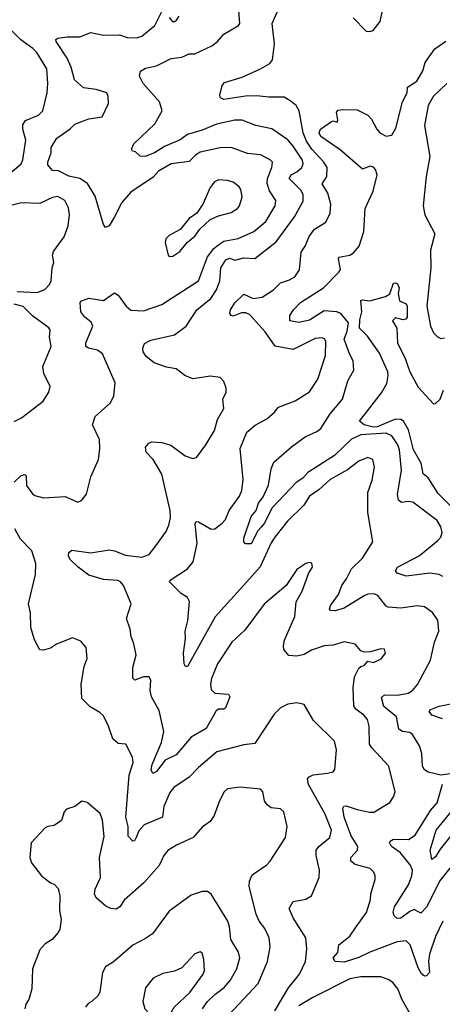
# Model space of a CAD drawing. Extents: x 1550320 to 1685906, y 509093 to 640511.
# Tile 518 of 532: x 1653015 to 1655333, y 611270 to 616665. Entities that reach past the tile are written whole.
import ezdxf

# ---------------------------------------------------------------- set-up
doc = ezdxf.new("R2010")
doc.units = 0

msp = doc.modelspace()

# ---------------------------------------------------------------- linework, layer by layer
at = {"layer": '0CON20XD'}
for points in [[(1652985, 614131.2), (1653022.7, 614167.3), (1653043, 614173), (1653050, 614165), (1653052, 614112), (1653085, 614066.7), (1653098.1, 614058.1), (1653145, 614045.5), (1653265, 614052), (1653335, 614022), (1653355, 614031.2), (1653380.8, 614065), (1653405, 614160), (1653447.8, 614255), (1653455.6, 614315), (1653452.2, 614365), (1653414.3, 614445), (1653429.8, 614490.2), (1653513.8, 614565), (1653531.2, 614605), (1653538.6, 614675), (1653468.9, 614835), (1653442, 614855), (1653393.3, 614865), (1653377.1, 614875), (1653377.9, 614895), (1653415.5, 614985.5), (1653408.1, 615008.1), (1653372, 615035), (1653350.8, 615065), (1653346.7, 615115), (1653353.3, 615125), (1653395, 615140), (1653475, 615127.1), (1653535, 615168.8), (1653555, 615156), (1653600, 615095), (1653625, 615073.3), (1653695, 615070.5), (1653794.7, 615105.3), (1653995, 615234.4), (1654044.7, 615365), (1654079.5, 615410.5), (1654107.3, 615432.7), (1654135, 615450.8), (1654213.8, 615466.2), (1654298.9, 615505), (1654365, 615559.4), (1654415.3, 615645), (1654419.6, 615675), (1654385, 615726.9), (1654372.7, 615767.3), (1654373.8, 615795), (1654398.4, 615855), (1654400.6, 615885), (1654388, 615898), (1654335, 615923.8), (1654265, 615932.5), (1654175, 615965.4), (1654115, 615963.8), (1654005, 615938.5), (1653981.9, 615925), (1653945, 615888.5), (1653845, 615874.5), (1653776.4, 615835), (1653747.1, 615802.9), (1653625, 615720.6), (1653575, 615662.5), (1653534.5, 615585), (1653505, 615536), (1653485, 615526.2), (1653475, 615542.5), (1653428.6, 615698.6), (1653388, 615768), (1653345.6, 615795.6), (1653285, 615808.1), (1653227.2, 615837.2), (1653195, 615838.1), (1653170.3, 615870.3), (1653170, 615885), (1653187.5, 615935), (1653188, 615965), (1653219.4, 616015), (1653292.5, 616067.5), (1653317.5, 616092.5), (1653395, 616121.2), (1653467.5, 616132.5), (1653502, 616205), (1653501.2, 616245), (1653492.5, 616265), (1653435, 616282.9), (1653365, 616291.1), (1653315, 616335.7), (1653296.8, 616405), (1653275.4, 616455), (1653214.4, 616545), (1653214.3, 616555.7), (1653225, 616563.8), (1653275, 616570.9), (1653345, 616570.4), (1653405, 616594.6), (1653475, 616580), (1653562.2, 616582.2), (1653605, 616567.3), (1653655.3, 616564.7), (1653685, 616575.5), (1653756.8, 616633.2), (1653805, 616732)], [(1655375, 612532.5), (1655325, 612526.2), (1655255, 612542.9), (1655235.5, 612555.5), (1655224.4, 612575), (1655220, 612645), (1655207.2, 612687.2), (1655169.3, 612749.3), (1655155, 612759.4), (1655140.7, 612760.7), (1655115, 612764.5), (1655095, 612777.5), (1655080.9, 612845), (1655012.4, 612902.4), (1654998.9, 612951.1), (1655015, 612965.3), (1655086.3, 612963.7), (1655145, 612974.5), (1655169.8, 612990.2), (1655196.9, 613023.1), (1655268.6, 613155), (1655290.6, 613255), (1655314.4, 613315), (1655308.1, 613375), (1655277.9, 613417.9), (1655235, 613448.1), (1655195, 613454.4), (1655105, 613441.2), (1655035, 613447.1), (1655025, 613452), (1654979.7, 613509.7), (1654959.1, 613519.1), (1654925, 613516.8), (1654905, 613508.8), (1654795, 613441.2), (1654745, 613425.6), (1654718.8, 613428.8), (1654713.8, 613435), (1654719.4, 613455), (1654763.5, 613516.5), (1654782.2, 613565), (1654808.9, 613605), (1654835, 613655.8), (1654895.6, 613715), (1654952, 613805), (1654923.5, 613965), (1654923.5, 614075), (1654948.1, 614141.9), (1654960.4, 614215), (1654951.4, 614255), (1654925, 614265.6), (1654875, 614246.5), (1654812, 614198), (1654718.5, 614145), (1654655, 614088.5), (1654605, 614054.4), (1654572.5, 614005), (1654483.2, 613916.8), (1654415, 613830), (1654395, 613799.4), (1654333.2, 613666.8), (1654275, 613601.2), (1654087.2, 613392.8), (1653935, 613122), (1653925, 613121.2), (1653917.5, 613135), (1653913.8, 613193.8), (1653924.5, 613274.5), (1653921.9, 613315), (1653936.7, 613373.3), (1653946.5, 613476.5), (1653935, 613498.9), (1653900.9, 613520.9), (1653836.2, 613585), (1653841.2, 613595), (1653935, 613655.5), (1653966.9, 613695), (1653987.8, 613795), (1653977.9, 613902.1), (1653983.8, 613915), (1653995, 613914.3), (1654065, 613873.3), (1654085, 613875.8), (1654125, 613906.2), (1654143.2, 613926.8), (1654163.1, 613975), (1654221.1, 614055), (1654233.5, 614085), (1654240, 614145), (1654224.3, 614315), (1654260, 614405), (1654306.9, 614443.1), (1654371.1, 614478.9), (1654413.3, 614515), (1654435, 614542.5), (1654525, 614576.7), (1654603.9, 614626.1), (1654650.6, 614695), (1654692.5, 614825), (1654693.1, 614903.1), (1654685.7, 614915.7), (1654671.4, 614921.4), (1654635, 614917.4), (1654515, 614857.3), (1654416.9, 614876.9), (1654361.5, 614955), (1654295, 615027.5), (1654275, 615050.4), (1654255, 615059.1), (1654232, 615058), (1654185, 615040.8), (1654174.1, 615044.1), (1654168, 615055), (1654170.6, 615075), (1654195, 615114.2), (1654245, 615160.8), (1654295, 615136.7), (1654345, 615144.6), (1654406.7, 615185), (1654445.9, 615224.1), (1654495, 615238.9), (1654523.8, 615256.2), (1654549.4, 615295), (1654558.9, 615391.1), (1654581.5, 615425), (1654602.3, 615477.7), (1654632.4, 615517.6), (1654694.3, 615555), (1654717.5, 615605), (1654721.8, 615655), (1654704.5, 615715), (1654674.6, 615765), (1654699.1, 615805), (1654702.1, 615855), (1654683.1, 615885), (1654617.7, 615955), (1654588.6, 615998.6), (1654569, 616045), (1654548.4, 616165), (1654531.2, 616195), (1654503.8, 616216.2), (1654465, 616240.5), (1654380.9, 616240.9), (1654315, 616248.5), (1654254.1, 616245.9), (1654135, 616227.1), (1654116.9, 616236.9), (1654111.9, 616251.9), (1654125.7, 616304.3), (1654139.1, 616320.9), (1654235, 616350), (1654335, 616395.8), (1654387.5, 616425), (1654402.3, 616445), (1654413, 616533), (1654400.3, 616645), (1654440, 616735)], [(1655334.7, 611725.3), (1655295, 611642), (1655262.1, 611545), (1655256.9, 611505), (1655261.8, 611445), (1655245, 611426.7), (1655235, 611424.5), (1655218, 611438), (1655200.9, 611470.9), (1655157.1, 611597.1), (1655135, 611617.8), (1655085, 611612.3), (1654935, 611556.5), (1654875, 611526), (1654795, 611501.6), (1654745, 611505.5), (1654733.5, 611525), (1654759.2, 611555), (1654765, 611596), (1654825, 611642.9), (1654860.9, 611695), (1654916.9, 611773.1), (1654939.4, 611845), (1654940.6, 611875), (1654964.3, 611955), (1654964.3, 611975), (1654958, 611995), (1654936.2, 612015), (1654855, 612036.9), (1654830.8, 612055), (1654830.8, 612075), (1654866.7, 612115), (1654868.5, 612135), (1654833.2, 612193.2), (1654794.2, 612295), (1654786.7, 612345), (1654793.3, 612356.7), (1654805, 612357.1), (1654865, 612337.1), (1654935, 612322.5), (1654956.3, 612323.7), (1655044.4, 612375.6), (1655065, 612406.7), (1655074.2, 612435), (1655040, 612575), (1654945.6, 612675), (1654933.3, 612695), (1654932.1, 612795), (1654921.5, 612831.5), (1654903.1, 612855), (1654858.1, 612888.1), (1654846.7, 612905), (1654843.7, 613003.7), (1654850.6, 613065), (1654875, 613111.2), (1654885, 613121.2), (1654905, 613127.5), (1654925, 613150), (1654955, 613142.9), (1654997.3, 613162.7), (1655021.2, 613195), (1655016.1, 613216.1), (1654995, 613218.8), (1654939.3, 613200.7), (1654905, 613200), (1654885, 613207.5), (1654855, 613243.3), (1654795, 613257.1), (1654735, 613237.5), (1654685, 613234.4), (1654615, 613210), (1654575, 613186.4), (1654535, 613177.5), (1654491.5, 613181.5), (1654464.4, 613215), (1654461.5, 613235), (1654467.5, 613265), (1654524.4, 613395), (1654532, 613475), (1654565, 613533.3), (1654600.8, 613635), (1654621.2, 613665), (1654617, 613687), (1654605, 613691.2), (1654584.1, 613685.9), (1654535, 613653.3), (1654476.7, 613565), (1654355, 613462), (1654249.4, 613320.6), (1654178.1, 613255), (1654100.8, 613135), (1654066.9, 613055), (1654061.1, 613025), (1654064.5, 612994.5), (1654085, 612974.6), (1654160.5, 612970.5), (1654167.5, 612955), (1654142.9, 612895), (1654135, 612887.1), (1654105, 612886.7), (1654092, 612878), (1654037.8, 612782.2), (1653955, 612733.6), (1653872.5, 612637.5), (1653812.9, 612607.1), (1653765, 612545.7), (1653745, 612534.2), (1653736.9, 612555), (1653742.1, 612585), (1653793.2, 612705), (1653805.3, 612765), (1653779.4, 612880.6), (1653738.5, 612955), (1653730.9, 612989.1), (1653734.3, 613044.3), (1653725, 613063.8), (1653695, 613064.2), (1653646.4, 613046.4), (1653635, 613057.5), (1653636.5, 613115), (1653654, 613185), (1653641.9, 613245), (1653625.8, 613285), (1653621.4, 613325), (1653600.6, 613385), (1653626.7, 613465), (1653584.1, 613565), (1653567.7, 613585), (1653552.7, 613592.7), (1653475, 613598.5), (1653395, 613622.3), (1653336, 613665), (1653293.8, 613705), (1653283.3, 613725), (1653283.9, 613746.1), (1653301.7, 613758.3), (1653404.6, 613744.6), (1653505, 613760), (1653534.8, 613754.8), (1653595, 613730.3), (1653685, 613720), (1653725.8, 613735), (1653757.1, 613775), (1653818.6, 613861.4), (1653833.5, 613895), (1653841.8, 613935), (1653840, 613975), (1653795.5, 614175), (1653747.5, 614255), (1653708, 614295), (1653705, 614322.5), (1653723.3, 614345), (1653737.7, 614352.3), (1653795, 614349.2), (1653843.4, 614333.4), (1653923.3, 614275), (1653965, 614261.4), (1653985, 614266.2), (1654036.5, 614335), (1654083.5, 614415), (1654100, 614475), (1654134.5, 614535), (1654130, 614585), (1654147.1, 614625), (1654146.9, 614646.9), (1654135, 614682.5), (1654115, 614703.8), (1654062, 614712), (1653965, 614696.9), (1653921.2, 614715), (1653872.4, 614752.4), (1653820.9, 614760.9), (1653752, 614785), (1653709.3, 614819.3), (1653692, 614845), (1653690, 614865), (1653699.5, 614890.5), (1653735, 614908.9), (1653865, 614938.5), (1653927.5, 614985), (1653986.5, 615075), (1654063.3, 615136.7), (1654094.7, 615185), (1654112.9, 615235), (1654118.1, 615305), (1654145, 615349.3), (1654165, 615358), (1654195, 615348), (1654245, 615359.4), (1654305, 615356.2), (1654422, 615448), (1654522.9, 615585), (1654568.9, 615671.1), (1654569.4, 615705), (1654559.2, 615729.2), (1654492.7, 615795), (1654504.6, 615815), (1654535, 615831.8), (1654562.8, 615855), (1654569.2, 615875), (1654566.8, 615895), (1654515, 615972.9), (1654485, 616006.4), (1654397.2, 616067.2), (1654310, 616085), (1654235, 616115.4), (1654195, 616115.3), (1654095, 616093.1), (1654015, 616060), (1653935, 616036.1), (1653895, 616005.9), (1653810.2, 615969.8), (1653755, 615934.7), (1653702.5, 615915), (1653675, 615918), (1653650.7, 615940.7), (1653633.3, 615945), (1653627.5, 615955), (1653641.2, 615985), (1653755.5, 616095), (1653795.7, 616165), (1653781.1, 616215), (1653692.1, 616315), (1653671.4, 616355), (1653677, 616383), (1653705, 616400), (1653765, 616413.1), (1653845, 616452.7), (1653905, 616460.4), (1653945, 616477.1), (1653975, 616478), (1654068.3, 616521.7), (1654100.8, 616545), (1654135, 616586), (1654215, 616632.5), (1654222.5, 616645), (1654216.7, 616715)], [(1653835, 616676.2), (1653852.5, 616655), (1653865, 616654.5), (1653875, 616662.2), (1653889.5, 616685)], [(1654844, 616675), (1654915, 616602.5), (1654935, 616600), (1654953.6, 616606.4), (1654992, 616655), (1655004, 616715)], [(1652926.6, 615793.4), (1653024.2, 615875.7), (1653033.2, 615896.8), (1653049.7, 616005), (1653032, 616065), (1653031.8, 616088.2), (1653047.8, 616112.2), (1653117.6, 616142.4), (1653141.4, 616165), (1653165.5, 616265), (1653170.4, 616315), (1653163.8, 616395), (1653108.9, 616485), (1653087.5, 616507.5), (1653022, 616555), (1652940.4, 616635)], [(1655335, 613614.7), (1655315, 613625.3), (1655265, 613632.9), (1655135, 613616.4), (1655085, 613632.5), (1655075.7, 613645), (1655087.5, 613665), (1655205, 613727.6), (1655308.8, 613811.2), (1655325, 613830), (1655331.1, 613855), (1655325, 613886.2), (1655305, 613920.8), (1655170.9, 614020.9), (1655145.4, 614025.4), (1655109.3, 614019.3), (1655091.7, 614031.8), (1655086.7, 614065), (1655108.2, 614195), (1655098, 614308), (1655087.9, 614335), (1655055.6, 614385.6), (1655025, 614399.3), (1654885, 614390.2), (1654835, 614366.8), (1654742.1, 614277.9), (1654595, 614184.8), (1654567.5, 614152.5), (1654530.6, 614129.4), (1654399.5, 613990.5), (1654355.5, 613905), (1654339.1, 613885), (1654321.9, 613865), (1654285, 613793.3), (1654253.9, 613793.9), (1654244.2, 613804.2), (1654243.8, 613825), (1654285, 613942.5), (1654312.8, 613975), (1654325, 614015.5), (1654349.7, 614050.3), (1654380.4, 614115), (1654394.6, 614205), (1654408.8, 614241.2), (1654505.3, 614324.7), (1654580.5, 614379.5), (1654645, 614408.4), (1654666.5, 614425), (1654718.4, 614505), (1654786.2, 614585), (1654814.1, 614685.9), (1654848, 614745), (1654844.4, 614795), (1654823.5, 614833.5), (1654794.8, 614915), (1654811, 614959), (1654817.3, 615005), (1654775.5, 615055), (1654755, 615063.8), (1654685, 615070.4), (1654605, 615019.1), (1654545.4, 615005.4), (1654496.7, 615015), (1654496, 615045), (1654516, 615075), (1654555.6, 615115), (1654681.5, 615195), (1654765, 615281.2), (1654774.1, 615295.9), (1654762.9, 615355), (1654765.8, 615364.2), (1654825, 615374.3), (1654845, 615387.5), (1654876, 615424), (1654902.5, 615505), (1654908.9, 615631.1), (1654953.8, 615725), (1654975.5, 615815), (1654966.5, 615845), (1654955, 615856.5), (1654935, 615863.1), (1654895, 615845.8), (1654772, 615952), (1654666.2, 616025), (1654658, 616045), (1654664.4, 616065.6), (1654725, 616106.7), (1654735, 616110), (1654755.9, 616104.1), (1654760, 616115), (1654752, 616158), (1654761.2, 616168.8), (1654785, 616173.8), (1654865, 616172), (1654925, 616142.5), (1654945, 616120), (1654973.1, 616065), (1654990, 616045), (1655025, 616027.1), (1655055, 616032.5), (1655078.5, 616071.5), (1655114.2, 616215), (1655140, 616265), (1655142, 616295), (1655192.3, 616327.7), (1655226.2, 616385), (1655238.8, 616431.2), (1655290.8, 616505), (1655352.5, 616547.5)], [(1655357.1, 616315), (1655284.8, 616245.2), (1655254.8, 616195.2), (1655234.8, 616085.2), (1655264.6, 615915), (1655244, 615806), (1655227.9, 615645), (1655237.1, 615595), (1655292.1, 615492.1), (1655267.2, 615402.8), (1655269.7, 615305), (1655247.3, 615095), (1655267.8, 614985), (1655285, 614948.8), (1655307, 614927), (1655325, 614917.5), (1655345, 614921.9)], [(1653835, 615366.7), (1653855, 615370), (1653893.8, 615395), (1653934.5, 615445.5), (1653975, 615479.4), (1654002.2, 615517.8), (1654059.3, 615570.7), (1654105, 615591.1), (1654175, 615609.4), (1654209.8, 615630.2), (1654220.6, 615645), (1654234.4, 615695), (1654228.6, 615735), (1654218.9, 615748.9), (1654186.7, 615775), (1654154.4, 615784.4), (1654105, 615787.5), (1654082.7, 615777.3), (1654058.9, 615745), (1654019.2, 615655), (1653986.2, 615605), (1653944.3, 615575.7), (1653895, 615516.2), (1653835, 615483.3), (1653816.7, 615465), (1653813.3, 615445), (1653828.8, 615375), (1653835, 615366.7)], [(1653002, 615175), (1653110.2, 615169.8), (1653152.4, 615187.6), (1653178.5, 615215), (1653187.1, 615235), (1653192.9, 615305), (1653202.5, 615335), (1653195.8, 615375), (1653200, 615395), (1653259.2, 615475), (1653281.8, 615535), (1653287.5, 615595), (1653283.1, 615635), (1653263.6, 615673.6), (1653225, 615695.6), (1653195, 615690.9), (1653125, 615657.7), (1653025, 615660.8), (1652914.5, 615634.5)], [(1655384.1, 613994.1), (1655309.6, 614069.6), (1655255, 614154.7), (1655227.2, 614177.2), (1655216.1, 614235), (1655175, 614309.1), (1655147.2, 614417.2), (1655119.4, 614465), (1655105, 614475.2), (1655075, 614477), (1654975, 614435.2), (1654955, 614433.1), (1654903.3, 614445), (1654878.8, 614465), (1654999.3, 614620.7), (1655028.1, 614671.9), (1655035.9, 614715), (1655033.4, 614735), (1654988.1, 614838.1), (1654921.5, 614931.5), (1654877.6, 614975), (1654879.6, 615020.4), (1654891.6, 615065), (1654885, 615126.2), (1654895, 615130), (1654935, 615124), (1655021.7, 615148.3), (1655045, 615162.5), (1655065, 615221.2), (1655075, 615224), (1655087.6, 615217.6), (1655096.2, 615195), (1655091.2, 615165), (1655097.5, 615125), (1655135, 615107.5), (1655140, 615095), (1655139.1, 615035), (1655132, 615025), (1655118.6, 615021.4), (1655075, 615031.4), (1655060, 615015), (1655084.1, 614975), (1655086.5, 614895), (1655128.2, 614808.2), (1655155, 614735.6), (1655200.8, 614650.8), (1655285, 614560.6), (1655295, 614561.4), (1655320.5, 614585), (1655340, 614635)], [(1652985, 614464.3), (1653025, 614484.2), (1653144, 614575), (1653174.2, 614625), (1653182, 614655), (1653147.4, 614727.4), (1653142.1, 614765), (1653187.8, 614875), (1653178, 614925), (1653182.9, 614965), (1653175.9, 614975.9), (1653085, 615041.9), (1653035, 615094), (1652985.5, 615105.5)], [(1654413.8, 611235), (1654488.6, 611361.4), (1654550, 611435), (1654581.9, 611505), (1654590, 611575), (1654584.4, 611635), (1654514.5, 611745), (1654492.9, 611795), (1654515.6, 611834.4), (1654584.1, 611845.9), (1654615.9, 611864.1), (1654656.7, 611965), (1654659.1, 612005), (1654641.5, 612085), (1654641.8, 612115), (1654655.3, 612134.7), (1654715, 612184.4), (1654725.4, 612225), (1654689.1, 612315), (1654598.8, 612475), (1654593.5, 612505), (1654602.5, 612517.5), (1654625, 612528.2), (1654703.2, 612536.8), (1654735, 612544), (1654742.7, 612557.3), (1654752.7, 612665), (1654741.4, 612711.4), (1654625.7, 612825), (1654575, 612913.3), (1654535, 612922), (1654485, 612914), (1654445, 612894), (1654409.7, 612860.3), (1654305, 612699.2), (1654245, 612692.5), (1654096, 612654), (1653995, 612567.5), (1653944.5, 612515), (1653860.9, 612459.1), (1653839.1, 612430.9), (1653805.4, 612355), (1653798.6, 612295), (1653697.1, 612252.9), (1653668.3, 612221.7), (1653653.1, 612185), (1653645, 612165.8), (1653635, 612163.5), (1653610.7, 612190.7), (1653610, 612245), (1653596.5, 612295), (1653614.7, 612525), (1653637.5, 612595), (1653633.1, 612625), (1653597.5, 612695), (1653555, 612698.6), (1653525.6, 612725), (1653502.7, 612795), (1653475, 612850), (1653455, 612870), (1653400.9, 612900.9), (1653355.9, 612945.9), (1653352.9, 613025), (1653368.3, 613121.7), (1653386, 613165), (1653380, 613225), (1653350.5, 613260.5), (1653305, 613277.5), (1653217.3, 613242.7), (1653185, 613221.2), (1653145, 613211.2), (1653125, 613213.3), (1653097, 613267), (1653075.7, 613335), (1653074.4, 613415), (1653063.8, 613463.8), (1653102.7, 613625), (1653104.7, 613685), (1653082.3, 613755), (1653019.5, 613819.5), (1652989.3, 613875)], [(1655334.3, 612834.3), (1655275.8, 612855), (1655260, 612875), (1655270, 612885), (1655315, 612904.1), (1655416, 612924)], [(1654163.5, 611215), (1654322.2, 611385), (1654373.6, 611505), (1654389.5, 611585), (1654382.5, 611635), (1654358.9, 611685), (1654328.8, 611725), (1654312.7, 611765), (1654274.4, 611915), (1654274.5, 611945.5), (1654290.3, 611979.7), (1654370, 612035), (1654388.8, 612055), (1654472.9, 612185), (1654481.1, 612245), (1654464.5, 612324.5), (1654445, 612341.9), (1654395, 612347.5), (1654372.4, 612362.4), (1654358, 612385), (1654349.2, 612435), (1654335, 612449.2), (1654225, 612460), (1654155, 612450.8), (1654136.2, 612435), (1654110.8, 612385), (1654082, 612305), (1654058.9, 612271.1), (1654015, 612240), (1653965.9, 612184.1), (1653875, 612141.8), (1653827.6, 612112.4), (1653805.3, 612084.8), (1653779.7, 612030.3), (1653696.5, 611935), (1653588.2, 611841.8), (1653564, 611805), (1653545, 611791.9), (1653514.6, 611794.6), (1653487.8, 611807.8), (1653435, 611854), (1653425.5, 611875), (1653429.5, 611900.5), (1653459.1, 611965), (1653453.3, 612075), (1653478.9, 612188.9), (1653468.9, 612278.9), (1653457.1, 612315), (1653385, 612375.7), (1653355.8, 612384.2), (1653317.5, 612355), (1653271.2, 612338.8), (1653260, 612325), (1653245, 612277.5), (1653205, 612250), (1653170, 612245), (1653155, 612236.7), (1653078.8, 612155), (1653071.4, 612075), (1653080, 612045), (1653134.6, 611974.6), (1653185, 611936.2), (1653205, 611928), (1653225.6, 611905), (1653235.6, 611865), (1653232.9, 611785), (1653242, 611735), (1653235, 611680), (1653227, 611663), (1653193.8, 611625), (1653155, 611601.2), (1653125, 611568.8), (1653085.6, 611465), (1653082.7, 611355), (1653065, 611297.5), (1653048.3, 611271.7), (1653043.8, 611245)], [(1655395, 612044.2), (1655317.5, 611945), (1655267.4, 611845), (1655245, 611803.2), (1655215, 611769.4), (1655179.1, 611789.1), (1655155, 611779.2), (1655105, 611741.9), (1655085, 611740.4), (1655068.9, 611755), (1655063.3, 611775), (1655071.1, 611805), (1655146.3, 611925), (1655165, 611974), (1655169.2, 612005), (1655156.3, 612035), (1655102.2, 612102.2), (1655054.4, 612135), (1655043.8, 612156.2), (1655045.8, 612165), (1655065, 612174.5), (1655147.2, 612172.8), (1655183.5, 612196.5), (1655268.3, 612331.8), (1655304.6, 612375), (1655333.9, 612476.1)], [(1655386.7, 612203.3), (1655319.9, 612120.1), (1655295, 612078), (1655275, 612064.2), (1655265.4, 612115), (1655298.5, 612225), (1655423.4, 612376.6)], [(1654017.3, 611245), (1654045, 611285.4), (1654085, 611324.6), (1654137.2, 611362.8), (1654169.9, 611400.1), (1654205.9, 611465), (1654222.5, 611525), (1654215.4, 611555.4), (1654172.2, 611625), (1654166.1, 611695), (1654156.8, 611725), (1654065, 611873.8), (1654045, 611888), (1654015, 611889.2), (1653955, 611868.6), (1653835, 611781.4), (1653742.7, 611657.3), (1653705, 611630.5), (1653635, 611594.4), (1653528.6, 611501.4), (1653485, 611475.8), (1653468.8, 611445), (1653455, 611337.5), (1653444, 611316), (1653410, 611285), (1653390, 611275), (1653376.2, 611255)], [(1653825, 611190), (1653863.1, 611255), (1653948.5, 611335), (1654021.8, 611435), (1654028.2, 611455), (1654024.4, 611515), (1654015, 611550), (1654005, 611558), (1653975, 611547.5), (1653905, 611470.6), (1653865, 611452.2), (1653800.2, 611439.8), (1653746.9, 611413.1), (1653705, 611361.2), (1653690, 611285), (1653701.4, 611245), (1653727.6, 611217.6), (1653775, 611191.2), (1653825, 611190)], [(1655164, 611205), (1655113.3, 611295), (1655089.4, 611355), (1655060.7, 611390.7), (1655035, 611406.7), (1654995, 611420), (1654885, 611420.4), (1654825, 611410.4), (1654622.6, 611307.4), (1654545, 611261.2)]]:
    msp.add_lwpolyline(points, dxfattribs=at)

doc.saveas('drawing.dxf')
